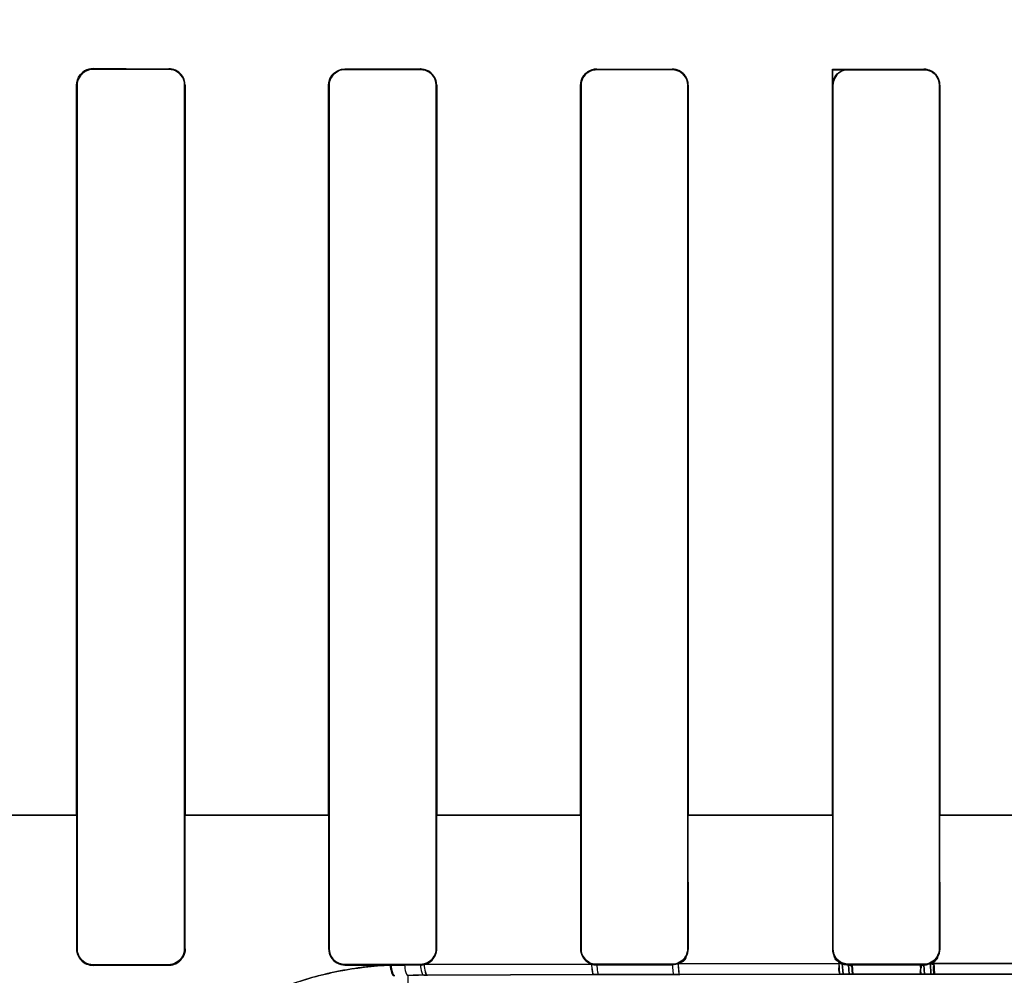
# Model space of a CAD drawing. Header units: millimetres. Extents: x 0 to 297, y 0 to 210.
# Tile 326 of 455: x 240.056 to 240.213, y 157.314 to 157.466. Entities that reach past the tile are written whole.
import ezdxf

# ---------------------------------------------------------------- set-up
doc = ezdxf.new("R2010")
doc.units = ezdxf.units.MM
doc.header["$LTSCALE"] = 16.335
doc.layers.get('0').update_dxf_attribs({"linetype": 'CONTINUOUS'})
for name, color, linetype in [('AXES_REF', 7, 'CONTINUOUS'), ('INTFCLR_1', 7, 'CONTINUOUS'), ('INTFCLR_72935', 7, 'CONTINUOUS')]:
    doc.layers.add(name, color=color, linetype=linetype)

msp = doc.modelspace()

# ---------------------------------------------------------------- linework, layer by layer
at = {"color": 7, "linetype": 'Continuous'}
for radius in [7.756662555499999, 7.756, 7.706331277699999]:
    msp.add_circle((241.4302422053, 154.539298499), radius, dxfattribs=at)
msp.add_arc((241.4302422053, 154.539298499), 7.68, 278.2771290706, 261.7228709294, dxfattribs=at)
at = {"layer": 'AXES_REF', "color": 9, "linetype": 'Continuous'}
msp.add_circle((241.4302422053, 154.539298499), 4.7428614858, dxfattribs=at)
msp.add_arc((241.4302422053, 154.539298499), 7.075609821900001, 94.4118118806, 85.5881881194, dxfattribs=at)
at = {"layer": 'INTFCLR_1', "color": 9, "linetype": 'Continuous'}
for p, q in [((240.0680185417, 157.4578336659), (240.0680185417, 157.4579227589)), ((240.0800185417, 157.457907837), (240.0800185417, 157.4578196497)), ((240.1080185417, 157.4577920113), (240.1080185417, 157.4578784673)), ((240.1200185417, 157.4578681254), (240.1200185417, 157.4577822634)), ((240.1480185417, 157.4577642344), (240.1480185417, 157.4578490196)), ((240.1600185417, 157.4578429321), (240.1600185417, 157.4577584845)), ((240.1880185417, 157.457749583), (240.1880185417, 157.4578335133)), ((240.2000185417, 157.457831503), (240.2000185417, 157.4577476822)), ((240.0653794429, 157.4552871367), (240.0654688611, 157.4552871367)), ((240.0825482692, 157.4552871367), (240.082636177, 157.4552871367)), ((240.1054248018, 157.4552871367), (240.1055114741, 157.4552871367)), ((240.1225117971, 157.4552871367), (240.1225974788, 157.4552871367)), ((240.1454551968, 157.4552871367), (240.1455401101, 157.4552871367)), ((240.1624888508, 157.4552871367), (240.1625732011, 157.4552871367)), ((240.1854715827, 157.4552871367), (240.1855555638, 157.4552871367)), ((240.2024788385, 157.4552871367), (240.2025626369, 157.4552871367)), ((240.042597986, 157.3392854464), (240.0654690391, 157.3392854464)), ((240.0825481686, 157.3392854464), (240.1055116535, 157.3392854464)), ((240.1225124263, 157.3392854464), (240.1455386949, 157.3392854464)), ((240.1624851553, 157.3392854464), (240.1855594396, 157.3392854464)), ((240.2024715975, 157.3392854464), (240.2255762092, 157.3392854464)), ((240.065460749, 157.3180816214), (240.0653687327, 157.3180816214)), ((240.0826466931, 157.3180816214), (240.0825562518, 157.3180816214)), ((240.1055035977, 157.3180816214), (240.1054144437, 157.3180816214)), ((240.1226077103, 157.3180816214), (240.1225195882, 157.3180816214)), ((240.1455323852, 157.3180816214), (240.1454450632, 157.3180816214)), ((240.1625832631, 157.3180816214), (240.162496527, 157.3180816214)), ((240.1855479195, 157.3180816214), (240.1854615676, 157.3180816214)), ((240.2025726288, 157.3180816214), (240.202486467, 157.3180816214)), ((240.0680185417, 157.3154324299), (240.0680185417, 157.3155249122)), ((240.0800185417, 157.3155390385), (240.0800185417, 157.3154475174)), ((240.1080185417, 157.3154772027), (240.1080185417, 157.3155668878)), ((240.1200185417, 157.3155767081), (240.1200185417, 157.3154876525)), ((240.1471731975, 157.3156493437), (240.1206028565, 157.3155548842)), ((240.1480185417, 157.3155069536), (240.1480185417, 157.3155948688)), ((240.1600185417, 157.31560066), (240.1600185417, 157.3155131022)), ((240.1870064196, 157.3157312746), (240.1609423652, 157.3156856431)), ((240.1880185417, 157.3155226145), (240.1880185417, 157.3156096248)), ((240.2000185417, 157.315611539), (240.2000185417, 157.3155246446)), ((240.2269784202, 157.3157467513), (240.2010585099, 157.3157467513)), ((240.1180185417, 157.3138543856), (240.1196954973, 157.313861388)), ((240.1180185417, 157.3138543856), (240.1180185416, 157.3054612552)), ((240.1205345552, 157.3138648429), (240.1211204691, 157.3138672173)), ((240.1211204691, 157.3138672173), (240.1475437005, 157.313958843)), ((240.1475437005, 157.313958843), (240.1483763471, 157.3139613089)), ((240.1483763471, 157.3139613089), (240.1603100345, 157.3139920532)), ((240.1603100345, 157.3139920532), (240.1612365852, 157.3139940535)), ((240.1612365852, 157.3139940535), (240.1871561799, 157.314038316)), ((240.1881579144, 157.3140396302), (240.2000934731, 157.3140497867)), ((240.2011246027, 157.3140501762), (240.2269124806, 157.3140501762))]:
    msp.add_line(p, q, dxfattribs=at)
at = {"layer": 'INTFCLR_1', "color": 6, "linetype": 'Continuous'}
for p, q in [((240.1080185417, 157.4578784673), (240.1200185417, 157.4578681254)), ((240.0653794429, 157.4552871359), (240.0653794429, 157.3392871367)), ((240.0654688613, 157.4552871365), (240.0654688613, 157.3392871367)), ((240.0825482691, 157.3392871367), (240.0825482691, 157.4552871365)), ((240.0826361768, 157.3392871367), (240.0826361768, 157.4552871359)), ((240.1054248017, 157.4552871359), (240.1054248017, 157.3392871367)), ((240.1055114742, 157.4552871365), (240.1055114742, 157.3392871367)), ((240.122511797, 157.3392871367), (240.122511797, 157.4552871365)), ((240.1225974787, 157.3392871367), (240.1225974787, 157.4552871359)), ((240.1454551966, 157.4552871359), (240.1454551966, 157.3392871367)), ((240.1455401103, 157.4552871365), (240.1455401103, 157.3392871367)), ((240.1624888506, 157.3392871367), (240.1624888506, 157.4552871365)), ((240.1625732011, 157.3392871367), (240.1625732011, 157.4552871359)), ((240.1854715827, 157.4552871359), (240.1854715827, 157.3392871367)), ((240.1855555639, 157.4552871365), (240.1855555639, 157.3392871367)), ((240.2024788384, 157.3392871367), (240.2024788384, 157.4552871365)), ((240.2025626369, 157.3392871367), (240.2025626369, 157.4552871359)), ((240.0653794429, 157.3392871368), (240.0653687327, 157.3180816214)), ((240.0654688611, 157.3392871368), (240.065460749, 157.3180816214)), ((240.0825562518, 157.3180816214), (240.0825482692, 157.3392871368)), ((240.0826466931, 157.3180816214), (240.082636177, 157.3392871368)), ((240.1054248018, 157.3392871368), (240.1054144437, 157.3180816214)), ((240.1055114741, 157.3392871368), (240.1055035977, 157.3180816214)), ((240.1225195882, 157.3180816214), (240.1225117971, 157.3392871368)), ((240.1226077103, 157.3180816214), (240.1225974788, 157.3392871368)), ((240.1454551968, 157.3392871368), (240.1454450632, 157.3180816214)), ((240.1455401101, 157.3392871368), (240.1455323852, 157.3180816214)), ((240.162496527, 157.3180816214), (240.1624888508, 157.3392871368)), ((240.1625832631, 157.3180816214), (240.1625732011, 157.3392871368)), ((240.1854715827, 157.3392871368), (240.1854615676, 157.3180816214)), ((240.1855555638, 157.3392871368), (240.1855479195, 157.3180816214)), ((240.202486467, 157.3180816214), (240.2024788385, 157.3392871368)), ((240.2025726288, 157.3180816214), (240.2025626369, 157.3392871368)), ((240.0680185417, 157.3155249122), (240.0800185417, 157.3155390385)), ((240.0680185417, 157.3154324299), (240.0800185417, 157.3154475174)), ((240.1080185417, 157.3155668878), (240.1200185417, 157.3155767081)), ((240.1080185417, 157.3154772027), (240.1151760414, 157.3154835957)), ((240.1151760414, 157.3154835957), (240.1174879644, 157.3154855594)), ((240.1200185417, 157.3154876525), (240.1183310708, 157.3154862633)), ((240.1480185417, 157.3155948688), (240.1600185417, 157.31560066)), ((240.1600185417, 157.3155131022), (240.1480185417, 157.3155069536)), ((240.1609423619, 157.3156856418), (240.1600185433, 157.3155131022)), ((240.1880185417, 157.3156096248), (240.2000185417, 157.315611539)), ((240.2000185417, 157.3155246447), (240.1880185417, 157.3155226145))]:
    msp.add_line(p, q, dxfattribs=at)
at = {"layer": 'INTFCLR_1', "color": 7, "linetype": 'Continuous'}
for p, q in [((240.1866553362, 157.3140376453), (240.1865348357, 157.315882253)), ((240.1870064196, 157.3157312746), (240.1871561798, 157.314038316)), ((240.1881579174, 157.3140396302), (240.1880185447, 157.3155226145)), ((240.1886281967, 157.3154495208), (240.1887256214, 157.3140403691)), ((240.1995778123, 157.3140495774), (240.1994631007, 157.3154634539)), ((240.2000185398, 157.3155246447), (240.2000934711, 157.3140497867)), ((240.2011245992, 157.3140501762), (240.2010527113, 157.3157435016)), ((240.2015951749, 157.3159154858), (240.2017017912, 157.3140503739)), ((240.1887256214, 157.3140403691), (240.1866553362, 157.3140376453)), ((240.1871561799, 157.314038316), (240.1881579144, 157.3140396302)), ((240.2000934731, 157.3140497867), (240.2011246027, 157.3140501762)), ((240.2017017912, 157.3140503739), (240.2002079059, 157.3140498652))]:
    msp.add_line(p, q, dxfattribs=at)
for points in [[(240.0810319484, 157.315651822), (240.080923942, 157.3156093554), (240.0808140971, 157.3155716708), (240.0807026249, 157.3155388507), (240.080589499, 157.3155109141), (240.0804751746, 157.3154880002), (240.0803606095, 157.3154702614), (240.0802462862, 157.3154576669), (240.0801321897, 157.3154501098), (240.0800185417, 157.3154475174)], [(240.1880185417, 157.3155226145), (240.1879029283, 157.3155252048), (240.1877875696, 157.3155330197), (240.1876727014, 157.3155460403), (240.187558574, 157.3155642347), (240.187445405, 157.3155875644), (240.1873333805, 157.3156159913), (240.187222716, 157.3156494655), (240.1871136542, 157.3156879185), (240.1870064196, 157.3157312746)], [(240.2010527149, 157.3157435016), (240.200943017, 157.3156979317), (240.2008313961, 157.3156575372), (240.2007180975, 157.3156223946), (240.2006033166, 157.3155925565), (240.2004873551, 157.3155680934), (240.2003706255, 157.3155490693), (240.2002534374, 157.3155354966), (240.2001359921, 157.3155273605), (240.2000185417, 157.3155246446)]]:
    msp.add_lwpolyline(points, dxfattribs=at)
at = {"layer": 'INTFCLR_1', "color": 6, "linetype": 'Continuous'}
for centre, radius, start, end in [((240.068015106, 157.3180788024), 0.0026463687, 179.9389664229, 270.0743849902), ((240.1200154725, 157.3180871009), 0.0025994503, 270.0676971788, 283.0596650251), ((240.1480200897, 157.3180966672), 0.0025897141, 250.9119820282, 269.9657733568)]:
    msp.add_arc(centre, radius, start, end, dxfattribs=at)
for centre, major_axis, ratio, start_param, end_param in [((240.2140185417, 157.4592871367), (0.4172416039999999, 0), 0.0034906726, -1.9282790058, -1.8977471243), ((240.2140185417, 157.4592871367), (0.441241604, 0), 0.0034906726, -1.9080370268, -1.8793579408), ((240.2140185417, 157.4592871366), (0.441241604, 0), 0.0034906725, -1.8134003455, -1.785476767), ((240.2140185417, 157.4592871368), (0.4172416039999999, 0), 0.0034906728, -1.7296452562, -1.7005817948), ((240.2140185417, 157.4592871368), (0.441241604, 0), 0.0034906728, -1.7209377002, -1.6934858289), ((240.2140185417, 157.4592871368), (0.4172416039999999, 0), 0.0034906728, -1.6331507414, -1.604356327), ((240.2140185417, 157.4592871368), (0.441241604, 0), 0.0034906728, -1.629755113, -1.6025303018)]:
    msp.add_ellipse(centre, major_axis=major_axis, ratio=ratio, start_param=start_param, end_param=end_param, dxfattribs=at)
for points, knots in [([(240.0680185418, 157.4579227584), (240.0675504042, 157.4579233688), (240.0661904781, 157.4575806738), (240.0653794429, 157.4561545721), (240.0653794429, 157.4552871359)], [0, 0, 0, 0, 0.3505143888, 1, 1, 1, 1]), ([(240.0680185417, 157.457833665), (240.067513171, 157.4578342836), (240.0661871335, 157.4574503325), (240.0654688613, 157.4560766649), (240.0654688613, 157.4552871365)], [0, 0, 0, 0, 0.3902782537, 1, 1, 1, 1]), ([(240.0826361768, 157.4552871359), (240.0826361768, 157.4558733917), (240.0821700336, 157.4572496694), (240.0807667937, 157.4579069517), (240.0800185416, 157.4579078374)], [0, 0, 0, 0, 0.4393046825, 1, 1, 1, 1]), ([(240.0825482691, 157.4552871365), (240.0825482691, 157.4558622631), (240.0820887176, 157.4571942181), (240.0807334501, 157.4578188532), (240.0800185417, 157.4578196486)], [0, 0, 0, 0, 0.4458223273, 1, 1, 1, 1]), ([(240.1054248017, 157.4552871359), (240.1054248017, 157.4557349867), (240.1057488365, 157.4570552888), (240.1071307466, 157.457875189), (240.1079838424, 157.4578744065)], [0, 0, 0, 0, 0.3442498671, 1, 1, 1, 1]), ([(240.1080185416, 157.4577920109), (240.1075272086, 157.4577924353), (240.1062245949, 157.4574201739), (240.1055114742, 157.4560688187), (240.1055114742, 157.4552871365)], [0, 0, 0, 0, 0.385960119, 1, 1, 1, 1]), ([(240.1225974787, 157.4552871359), (240.1225974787, 157.4557819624), (240.1222215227, 157.457133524), (240.1208092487, 157.4578717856), (240.1199835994, 157.4578724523)], [0, 0, 0, 0, 0.3747333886, 1, 1, 1, 1]), ([(240.122511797, 157.4552871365), (240.122511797, 157.4558598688), (240.1220522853, 157.4571736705), (240.1207172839, 157.4577817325), (240.1200185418, 157.4577822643)], [0, 0, 0, 0, 0.4504473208, 1, 1, 1, 1]), ([(240.1454551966, 157.4552871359), (240.1454551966, 157.4557351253), (240.1457826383, 157.4570545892), (240.1471695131, 157.4578494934), (240.1480185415, 157.4578490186)], [0, 0, 0, 0, 0.3453995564, 1, 1, 1, 1]), ([(240.1480185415, 157.4577642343), (240.1475363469, 157.457764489), (240.1462494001, 157.4573996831), (240.1455401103, 157.456063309), (240.1455401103, 157.4552871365)], [0, 0, 0, 0, 0.3831907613, 1, 1, 1, 1]), ([(240.1625732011, 157.4552871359), (240.1625732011, 157.4557805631), (240.162200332, 157.4571064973), (240.160822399, 157.4578425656), (240.1600185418, 157.4578429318)], [0, 0, 0, 0, 0.3803538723, 1, 1, 1, 1]), ([(240.1624888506, 157.4552871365), (240.1624888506, 157.4558611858), (240.1620261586, 157.4571640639), (240.1607043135, 157.4577581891), (240.1600185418, 157.4577584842)], [0, 0, 0, 0, 0.4556593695, 1, 1, 1, 1]), ([(240.1854715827, 157.4552871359), (240.1854715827, 157.4557382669), (240.185802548, 157.4570508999), (240.1871801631, 157.457833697), (240.1880185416, 157.4578335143)], [0, 0, 0, 0, 0.3498469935, 1, 1, 1, 1]), ([(240.1880185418, 157.4577495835), (240.187541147, 157.4577496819), (240.1862626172, 157.4573886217), (240.1855555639, 157.4560602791), (240.1855555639, 157.4552871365)], [0, 0, 0, 0, 0.3817517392, 1, 1, 1, 1]), ([(240.2025626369, 157.4552871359), (240.2025626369, 157.4557798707), (240.20218987, 157.4571004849), (240.2008176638, 157.4578314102), (240.2000185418, 157.4578315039)], [0, 0, 0, 0, 0.3814159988, 1, 1, 1, 1]), ([(240.2024788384, 157.4552871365), (240.2024788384, 157.4558564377), (240.2020205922, 157.4571534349), (240.2007037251, 157.4577476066), (240.2000185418, 157.4577476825)], [0, 0, 0, 0, 0.4538128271, 1, 1, 1, 1]), ([(240.065460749, 157.3180816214), (240.0654602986, 157.3174994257), (240.0659256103, 157.3161524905), (240.0672969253, 157.3155240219), (240.0680185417, 157.3155249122)], [0, 0, 0, 0, 0.4465333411, 1, 1, 1, 1]), ([(240.0800185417, 157.3155390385), (240.0805114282, 157.3155395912), (240.0818300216, 157.3159135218), (240.0825568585, 157.3172845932), (240.0825562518, 157.3180816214)], [0, 0, 0, 0, 0.3821079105, 1, 1, 1, 1]), ([(240.1054144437, 157.3180816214), (240.1054139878, 157.3176235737), (240.1057481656, 157.3162814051), (240.1071580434, 157.3154764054), (240.1080185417, 157.3154772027)], [0, 0, 0, 0, 0.3473885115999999, 1, 1, 1, 1]), ([(240.1055035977, 157.3180816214), (240.1055031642, 157.3175045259), (240.1059657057, 157.3161791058), (240.1073133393, 157.315566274), (240.1080185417, 157.3155668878)], [0, 0, 0, 0, 0.4500479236, 1, 1, 1, 1]), ([(240.1200185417, 157.3155767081), (240.120500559, 157.3155770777), (240.1217992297, 157.315941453), (240.1225201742, 157.3172928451), (240.1225195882, 157.3180816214)], [0, 0, 0, 0, 0.3793041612, 1, 1, 1, 1]), ([(240.1206028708, 157.3155548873), (240.1210787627, 157.315665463), (240.122134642, 157.3162476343), (240.1226083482, 157.3174327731), (240.1226077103, 157.3180816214)], [0, 0, 0, 0, 0.4295425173, 1, 1, 1, 1]), ([(240.1454450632, 157.3180816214), (240.1454446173, 157.3176236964), (240.1457279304, 157.3165618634), (240.1466201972, 157.3158414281), (240.1471731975, 157.3156493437)], [0, 0, 0, 0, 0.4389048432, 1, 1, 1, 1]), ([(240.1455323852, 157.3180816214), (240.1455319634, 157.3175089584), (240.1459915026, 157.3161981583), (240.1473233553, 157.315594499), (240.1480185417, 157.3155948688)], [0, 0, 0, 0, 0.4516806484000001, 1, 1, 1, 1]), ([(240.1600185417, 157.31560066), (240.160492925, 157.3156008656), (240.1617788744, 157.3159583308), (240.162497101, 157.3172973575), (240.162496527, 157.3180816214)], [0, 0, 0, 0, 0.3768993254, 1, 1, 1, 1]), ([(240.1855479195, 157.3180816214), (240.1855475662, 157.3175968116), (240.1859145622, 157.3163118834), (240.1872478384, 157.3156094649), (240.1880185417, 157.3156096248)], [0, 0, 0, 0, 0.3861448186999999, 1, 1, 1, 1]), ([(240.2000185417, 157.315611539), (240.2005770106, 157.3156116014), (240.2018760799, 157.3160576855), (240.2024869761, 157.3173815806), (240.202486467, 157.3180816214)], [0, 0, 0, 0, 0.4437541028, 1, 1, 1, 1]), ([(240.2010527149, 157.3157435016), (240.2014916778, 157.3159379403), (240.2022816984, 157.31660005), (240.2025730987, 157.3175920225), (240.2025726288, 157.3180816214)], [0, 0, 0, 0, 0.4951013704, 1, 1, 1, 1])]:
    msp.add_open_spline(points, degree=3, knots=knots, dxfattribs=at)
at = {"layer": 'INTFCLR_1', "color": 7, "linetype": 'Continuous'}
for points, knots in [([(240.0800185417, 157.3154475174), (240.0805250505, 157.3154478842), (240.0818884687, 157.3158326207), (240.082650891, 157.3172524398), (240.0826466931, 157.3180816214)], [0, 0, 0, 0, 0.3792083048, 1, 1, 1, 1]), ([(240.1865348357, 157.315882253), (240.186830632, 157.3156551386), (240.1874884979, 157.315569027), (240.1881312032, 157.3154776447), (240.188541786, 157.3153662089), (240.1886281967, 157.3154495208)], [0, 0, 0, 0, 0.5194833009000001, 0.8327979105, 1, 1, 1, 1]), ([(240.1994631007, 157.3154634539), (240.1998741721, 157.3153857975), (240.2006075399, 157.3155667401), (240.2011091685, 157.3157522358), (240.2016319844, 157.3158284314), (240.2015951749, 157.3159154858)], [0, 0, 0, 0, 0.5714650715, 0.8708879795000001, 1, 1, 1, 1])]:
    msp.add_open_spline(points, degree=3, knots=knots, dxfattribs=at)
at = {"layer": 'INTFCLR_1', "color": 6, "linetype": 'Continuous'}
for points in [[(240.1609423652, 157.3156856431), (240.1614780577, 157.3158926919), (240.1622481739, 157.3162359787), (240.1622476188, 157.3168102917)], [(240.1870064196, 157.3157312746), (240.1864941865, 157.3159519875), (240.1857705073, 157.3163021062), (240.185771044, 157.3168598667)]]:
    msp.add_open_spline(points, degree=3, dxfattribs=at)
at = {"layer": 'INTFCLR_1', "color": 9, "linetype": 'Continuous'}
for points, knots in [([(240.1151760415, 157.3154835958), (240.113757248, 157.3154181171), (240.1116352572, 157.315238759), (240.108833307, 157.3148381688), (240.1047469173, 157.3140939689), (240.0988283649, 157.3124338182), (240.0932523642, 157.3099451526), (240.0897604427, 157.307991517), (240.0875191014, 157.3066326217), (240.0838393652, 157.3041268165), (240.0791045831, 157.3001423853), (240.0754137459, 157.2961058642), (240.0732435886, 157.2933178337), (240.0719129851, 157.2914937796), (240.0698398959, 157.2883692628), (240.0674063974, 157.2839156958), (240.0655523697, 157.2794463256), (240.0644423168, 157.276051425), (240.0636095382, 157.2730408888), (240.0630226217, 157.2702148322), (240.0626483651, 157.2676041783), (240.0624259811, 157.2654554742), (240.0623146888, 157.2632920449), (240.0623591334, 157.2611215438), (240.0625055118, 157.2600746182), (240.0626645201, 157.2592871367), (240.0628237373, 157.2592871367)], [0, 0, 0, 0, 0.0498480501, 0.0746446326, 0.09932014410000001, 0.1956048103, 0.2895161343, 0.3128153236, 0.3360210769, 0.3814885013, 0.4689474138, 0.5525263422, 0.5728803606, 0.5929367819, 0.6317548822, 0.7044136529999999, 0.7706595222, 0.8012581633, 0.8297252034, 0.8802655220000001, 0.9023730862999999, 0.9223537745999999, 0.9557945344, 0.9798442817, 0.9944119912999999, 1, 1, 1, 1]), ([(240.1151760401, 157.3154835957), (240.1152256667, 157.3150725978), (240.1153170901, 157.3145563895), (240.115619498, 157.3138053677), (240.1158202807, 157.3138000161)], [0, 0, 0, 0, 0.6733216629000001, 1, 1, 1, 1]), ([(240.1174879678, 157.3154855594), (240.1175208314, 157.3150910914), (240.1175910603, 157.3146033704), (240.1178309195, 157.3138679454), (240.1180185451, 157.3138543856)], [0, 0, 0, 0, 0.6778576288, 1, 1, 1, 1]), ([(240.1200185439, 157.3154876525), (240.1200507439, 157.315095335), (240.1201211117, 157.3146142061), (240.1203494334, 157.3138786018), (240.1205345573, 157.3138648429)], [0, 0, 0, 0, 0.6795377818, 1, 1, 1, 1]), ([(240.1206028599, 157.3155548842), (240.120633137, 157.3151478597), (240.1207045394, 157.3146523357), (240.1209289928, 157.3138815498), (240.1211204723, 157.3138672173)], [0, 0, 0, 0, 0.6800622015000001, 1, 1, 1, 1]), ([(240.1471732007, 157.3156493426), (240.1471947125, 157.3152437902), (240.1472812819, 157.3147921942), (240.1473673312, 157.3139775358), (240.147543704, 157.313958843)], [0, 0, 0, 0, 0.6960312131, 1, 1, 1, 1]), ([(240.1480185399, 157.3155069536), (240.1480423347, 157.3151346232), (240.1481227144, 157.3147179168), (240.1482152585, 157.3139785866), (240.1483763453, 157.3139613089)], [0, 0, 0, 0, 0.6972332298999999, 1, 1, 1, 1]), ([(240.1600185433, 157.3155131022), (240.1600382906, 157.315147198), (240.160128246, 157.314751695), (240.1601572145, 157.3140121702), (240.1603100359, 157.3139920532)], [0, 0, 0, 0, 0.7039054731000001, 1, 1, 1, 1]), ([(240.1609423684, 157.3156856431), (240.1609594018, 157.315280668), (240.1610610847, 157.3148463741), (240.161066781, 157.3140168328), (240.1612365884, 157.3139940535)], [0, 0, 0, 0, 0.7028960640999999, 1, 1, 1, 1])]:
    msp.add_open_spline(points, degree=3, knots=knots, dxfattribs=at)
at = {"layer": 'INTFCLR_72935', "color": 9, "linetype": 'Continuous'}
for p, q in [((240.0680185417, 157.4579227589), (240.0680185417, 157.4578336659)), ((240.0800185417, 157.4578196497), (240.0800185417, 157.457907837)), ((240.1080185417, 157.4578784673), (240.1080185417, 157.4577920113)), ((240.1200185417, 157.4577822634), (240.1200185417, 157.4578681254)), ((240.1480185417, 157.4578490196), (240.1480185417, 157.4577642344)), ((240.1600185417, 157.4577584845), (240.1600185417, 157.4578429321)), ((240.2000185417, 157.4577476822), (240.2000185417, 157.457831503)), ((240.0654688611, 157.4552871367), (240.0653794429, 157.4552871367)), ((240.082636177, 157.4552871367), (240.0825482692, 157.4552871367)), ((240.1055114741, 157.4552871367), (240.1054248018, 157.4552871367)), ((240.1225974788, 157.4552871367), (240.1225117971, 157.4552871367)), ((240.1455401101, 157.4552871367), (240.1454551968, 157.4552871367)), ((240.1625732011, 157.4552871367), (240.1624888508, 157.4552871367)), ((240.2025626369, 157.4552871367), (240.2024788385, 157.4552871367)), ((240.0654688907, 157.3392854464), (240.0425989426, 157.3392854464)), ((240.1055118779, 157.3392854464), (240.0825481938, 157.3392854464)), ((240.1455371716, 157.3392854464), (240.1225123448, 157.3392854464)), ((240.1855598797, 157.3392854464), (240.1624860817, 157.3392854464)), ((240.2255654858, 157.3392854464), (240.2024608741, 157.3392854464)), ((240.0653687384, 157.3180871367), (240.0654607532, 157.3180871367)), ((240.0825562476, 157.3180871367), (240.0826466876, 157.3180871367)), ((240.1054144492, 157.3180871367), (240.1055036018, 157.3180871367)), ((240.1225195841, 157.3180871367), (240.1226077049, 157.3180871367)), ((240.1454450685, 157.3180871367), (240.1455323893, 157.3180871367)), ((240.162496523, 157.3180871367), (240.1625832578, 157.3180871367)), ((240.1854615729, 157.3180871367), (240.1855479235, 157.3180871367)), ((240.202486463, 157.3180871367), (240.2025726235, 157.3180871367)), ((240.0680185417, 157.3155304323), (240.0680185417, 157.3154379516)), ((240.0800185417, 157.3154530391), (240.0800185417, 157.3155445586)), ((240.1080185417, 157.3155724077), (240.1080185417, 157.3154827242)), ((240.1200185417, 157.315493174), (240.1200185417, 157.315582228)), ((240.120578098, 157.3155547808), (240.1471891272, 157.3156493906)), ((240.1480185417, 157.3156003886), (240.1480185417, 157.315512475)), ((240.1600185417, 157.3155186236), (240.1600185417, 157.3156061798)), ((240.1609278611, 157.3156856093), (240.1870192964, 157.3157312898)), ((240.1880185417, 157.3156151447), (240.1880185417, 157.3155281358)), ((240.2000185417, 157.315530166), (240.2000185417, 157.3156170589)), ((240.2010461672, 157.3157467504), (240.2269903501, 157.3157467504)), ((240.1205349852, 157.3138648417), (240.1188569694, 157.3138579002)), ((240.1210958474, 157.3138671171), (240.1205349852, 157.3138648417)), ((240.147559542, 157.3139588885), (240.1210958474, 157.3138671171)), ((240.1483766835, 157.3139613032), (240.147559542, 157.3139588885)), ((240.1603103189, 157.3139920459), (240.1483766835, 157.3139613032)), ((240.1612221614, 157.3139940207), (240.1603103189, 157.3139920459)), ((240.1871689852, 157.3140383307), (240.1612221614, 157.3139940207)), ((240.2000935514, 157.3140497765), (240.1881580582, 157.3140396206)), ((240.226924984, 157.3140501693), (240.2011120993, 157.3140501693))]:
    msp.add_line(p, q, dxfattribs=at)
at = {"layer": 'INTFCLR_72935', "color": 6, "linetype": 'Continuous'}
for p, q in [((240.1855555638, 157.4577501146), (240.1854715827, 157.4578340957)), ((240.1854715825, 157.3392871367), (240.1854715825, 157.4578340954)), ((240.1855555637, 157.3392871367), (240.1855555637, 157.4577501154)), ((240.0653794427, 157.3392871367), (240.0653794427, 157.4552871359)), ((240.0654688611, 157.3392871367), (240.0654688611, 157.4552871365)), ((240.0825482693, 157.4552871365), (240.0825482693, 157.3392871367)), ((240.0826361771, 157.4552871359), (240.0826361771, 157.3392871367)), ((240.1054248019, 157.3392871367), (240.1054248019, 157.4552871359)), ((240.105511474, 157.3392871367), (240.105511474, 157.4552871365)), ((240.1225117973, 157.4552871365), (240.1225117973, 157.3392871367)), ((240.1225974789, 157.4552871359), (240.1225974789, 157.3392871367)), ((240.1454551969, 157.3392871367), (240.1454551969, 157.4552871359)), ((240.1455401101, 157.3392871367), (240.1455401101, 157.4552871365)), ((240.1624888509, 157.4552871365), (240.1624888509, 157.3392871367)), ((240.162573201, 157.4552871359), (240.162573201, 157.3392871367)), ((240.2024788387, 157.4552871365), (240.2024788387, 157.3392871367)), ((240.2025626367, 157.4552871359), (240.2025626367, 157.3392871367)), ((240.0653794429, 157.3392871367), (240.0653687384, 157.3180871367)), ((240.0654607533, 157.3180871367), (240.0654688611, 157.3392871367)), ((240.0825482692, 157.3392871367), (240.0825562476, 157.3180871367)), ((240.0826466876, 157.3180871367), (240.082636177, 157.3392871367)), ((240.1054248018, 157.3392871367), (240.1054144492, 157.3180871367)), ((240.1055036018, 157.3180871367), (240.1055114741, 157.3392871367)), ((240.1225117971, 157.3392871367), (240.1225195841, 157.3180871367)), ((240.1226077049, 157.3180871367), (240.1225974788, 157.3392871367)), ((240.1454551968, 157.3392871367), (240.1454450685, 157.3180871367)), ((240.1455323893, 157.3180871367), (240.1455401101, 157.3392871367)), ((240.1624888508, 157.3392871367), (240.162496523, 157.3180871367)), ((240.1625832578, 157.3180871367), (240.1625732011, 157.3392871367)), ((240.1854715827, 157.3392871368), (240.1854615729, 157.3180871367)), ((240.1855479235, 157.3180871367), (240.1855555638, 157.3392871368)), ((240.2024788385, 157.3392871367), (240.202486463, 157.3180871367)), ((240.2025726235, 157.3180871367), (240.2025626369, 157.3392871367)), ((240.0800185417, 157.3155445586), (240.0680185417, 157.3155304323)), ((240.0680185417, 157.3154379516), (240.0800185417, 157.3154530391)), ((240.1200185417, 157.315582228), (240.1080185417, 157.3155724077)), ((240.1080185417, 157.3154827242), (240.1153014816, 157.315489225)), ((240.1153014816, 157.315489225), (240.1167585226, 157.3154904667)), ((240.1174875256, 157.3154910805), (240.11917445, 157.3154924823)), ((240.1600185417, 157.3156061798), (240.1480185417, 157.3156003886)), ((240.1480185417, 157.315512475), (240.1600185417, 157.3155186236)), ((240.1600185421, 157.3155186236), (240.1609278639, 157.3156856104)), ((240.2000185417, 157.3156170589), (240.1880185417, 157.3156151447)), ((240.1880185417, 157.3155281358), (240.2000185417, 157.315530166))]:
    msp.add_line(p, q, dxfattribs=at)
at = {"layer": 'INTFCLR_72935', "color": 7, "linetype": 'Continuous'}
for p, q in [((240.1871689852, 157.3140383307), (240.1870192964, 157.3157312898)), ((240.1880185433, 157.3155281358), (240.1881580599, 157.3140396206)), ((240.1886526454, 157.3140402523), (240.1885512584, 157.3154721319)), ((240.2000935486, 157.3140497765), (240.2000185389, 157.315530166)), ((240.2010401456, 157.3157434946), (240.2011121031, 157.3140501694)), ((240.1866031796, 157.3140375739), (240.1880447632, 157.314039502)), ((240.1881580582, 157.3140396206), (240.1871689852, 157.3140383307)), ((240.1995177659, 157.3140495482), (240.2016213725, 157.3140503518)), ((240.2011120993, 157.3140501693), (240.2000935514, 157.3140497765))]:
    msp.add_line(p, q, dxfattribs=at)
for points in [[(240.0800185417, 157.3154530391), (240.0801327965, 157.3154556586), (240.0802470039, 157.315463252), (240.0803609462, 157.3154758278), (240.0804742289, 157.3154933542), (240.0805868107, 157.3155158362), (240.0806989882, 157.3155433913), (240.0808106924, 157.3155761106), (240.080921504, 157.3156139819), (240.0810311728, 157.3156570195)], [(240.1870192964, 157.3157312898), (240.1871253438, 157.3156890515), (240.1872331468, 157.3156515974), (240.1873424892, 157.3156189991), (240.187453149, 157.3155913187), (240.1875649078, 157.3155686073), (240.1876775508, 157.3155509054), (240.1877908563, 157.3155382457), (240.1879045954, 157.3155306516), (240.1880185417, 157.3155281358)], [(240.2000185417, 157.315530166), (240.2001348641, 157.31553283), (240.2002510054, 157.3155407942), (240.2003667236, 157.3155540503), (240.2004817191, 157.3155725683), (240.2005958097, 157.3155963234), (240.2007089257, 157.3156253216), (240.2008208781, 157.315659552), (240.2009313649, 157.3156989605), (240.2010401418, 157.3157434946)]]:
    msp.add_lwpolyline(points, dxfattribs=at)
at = {"layer": 'INTFCLR_72935', "color": 6, "linetype": 'Continuous'}
for centre, radius, start, end in [((240.120015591, 157.318091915), 0.0025987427, 270.065049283, 282.5008379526), ((240.1480199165, 157.3181014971), 0.0025890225, 251.2833713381, 269.9696068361)]:
    msp.add_arc(centre, radius, start, end, dxfattribs=at)
for centre, major_axis, ratio, start_param, end_param in [((240.2140185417, 157.4592871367), (0.4172416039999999, 0), 0.0034906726, -1.9282790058, -1.8977471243), ((240.2140185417, 157.4592871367), (0.441241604, 0), 0.0034906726, -1.9080370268, -1.8793579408), ((240.2140185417, 157.4592871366), (0.4172416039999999, 0), 0.0034906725, -1.8276611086, -1.7980361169), ((240.2140185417, 157.4592871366), (0.441241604, 0), 0.0034906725, -1.8134003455, -1.785476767), ((240.2140185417, 157.4592871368), (0.4172416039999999, 0), 0.0034906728, -1.7296452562, -1.7005817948), ((240.2140185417, 157.4592871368), (0.441241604, 0), 0.0034906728, -1.7209377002, -1.6934858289), ((240.2140185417, 157.4592871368), (0.4172416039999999, 0), 0.0034906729, -1.6392681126, -1.604356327), ((240.2140185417, 157.4592871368), (0.441241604, 0), 0.0034906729, -1.6353477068, -1.6025303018)]:
    msp.add_ellipse(centre, major_axis=major_axis, ratio=ratio, start_param=start_param, end_param=end_param, dxfattribs=at)
for points, knots in [([(240.0653794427, 157.4552871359), (240.0653794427, 157.4558741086), (240.0658459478, 157.45725973), (240.067261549, 157.4579237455), (240.0680185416, 157.4579227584)], [0, 0, 0, 0, 0.4367466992, 1, 1, 1, 1]), ([(240.0654688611, 157.4552871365), (240.0654688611, 157.4558634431), (240.0659292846, 157.4572042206), (240.0672959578, 157.4578345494), (240.0680185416, 157.457833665)], [0, 0, 0, 0, 0.4436912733, 1, 1, 1, 1]), ([(240.0826361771, 157.4552871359), (240.0826361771, 157.4558807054), (240.0821623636, 157.4572586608), (240.080759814, 157.4579069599), (240.0800185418, 157.4579078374)], [0, 0, 0, 0, 0.4446739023, 1, 1, 1, 1]), ([(240.0800185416, 157.4578196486), (240.0805247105, 157.4578190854), (240.0818417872, 157.4574313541), (240.0825482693, 157.4560673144), (240.0825482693, 157.4552871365)], [0, 0, 0, 0, 0.3934935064, 1, 1, 1, 1]), ([(240.1054248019, 157.4552871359), (240.1054248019, 157.4558713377), (240.1058910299, 157.4572348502), (240.107281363, 157.4578791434), (240.1080185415, 157.4578784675)], [0, 0, 0, 0, 0.4421147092, 1, 1, 1, 1]), ([(240.105511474, 157.4552871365), (240.105511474, 157.4558615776), (240.1059725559, 157.4571816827), (240.1073153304, 157.4577926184), (240.1080185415, 157.4577920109)], [0, 0, 0, 0, 0.4496067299, 1, 1, 1, 1]), ([(240.1225974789, 157.4552871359), (240.1225974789, 157.4558788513), (240.1221229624, 157.4572376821), (240.1207419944, 157.457867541), (240.1200185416, 157.4578681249)], [0, 0, 0, 0, 0.449916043, 1, 1, 1, 1]), ([(240.1200185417, 157.4577822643), (240.120511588, 157.4577818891), (240.1218083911, 157.4574060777), (240.1225117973, 157.4560613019), (240.1225117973, 157.4552871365)], [0, 0, 0, 0, 0.3890797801, 1, 1, 1, 1]), ([(240.1480185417, 157.4578490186), (240.1475096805, 157.4578493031), (240.1461760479, 157.4574623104), (240.1454551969, 157.45608058), (240.1454551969, 157.4552871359)], [0, 0, 0, 0, 0.3907388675, 1, 1, 1, 1]), ([(240.1455401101, 157.4552871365), (240.1455401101, 157.4558604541), (240.1460017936, 157.4571667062), (240.1473284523, 157.4577645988), (240.1480185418, 157.4577642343)], [0, 0, 0, 0, 0.4537868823, 1, 1, 1, 1]), ([(240.162573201, 157.4552871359), (240.162573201, 157.4558805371), (240.1620949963, 157.4572278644), (240.1607279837, 157.4578426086), (240.1600185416, 157.4578429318)], [0, 0, 0, 0, 0.4554662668, 1, 1, 1, 1]), ([(240.1600185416, 157.4577584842), (240.1605074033, 157.4577582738), (240.161792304, 157.457385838), (240.1624888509, 157.4560536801), (240.1624888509, 157.4552871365)], [0, 0, 0, 0, 0.3894054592, 1, 1, 1, 1]), ([(240.2025626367, 157.4552871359), (240.2025626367, 157.4558756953), (240.2020889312, 157.4572168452), (240.2007271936, 157.4578314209), (240.2000185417, 157.4578315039)], [0, 0, 0, 0, 0.4537112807, 1, 1, 1, 1]), ([(240.2000185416, 157.4577476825), (240.2005016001, 157.4577476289), (240.2017804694, 157.4573809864), (240.2024788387, 157.4560539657), (240.2024788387, 157.4552871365)], [0, 0, 0, 0, 0.3864815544, 1, 1, 1, 1]), ([(240.0653687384, 157.3180871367), (240.0653682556, 157.3176180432), (240.0657112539, 157.3162517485), (240.0671458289, 157.3154368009), (240.0680185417, 157.3154379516)], [0, 0, 0, 0, 0.3495984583, 1, 1, 1, 1]), ([(240.0680185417, 157.3155304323), (240.0675588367, 157.3155298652), (240.0662384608, 157.3158674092), (240.0654601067, 157.3172511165), (240.0654607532, 157.3180871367)], [0, 0, 0, 0, 0.3547859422, 1, 1, 1, 1]), ([(240.0825562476, 157.3180871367), (240.0825566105, 157.3176103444), (240.0822013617, 157.316294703), (240.080830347, 157.3155454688), (240.0800185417, 157.3155445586)], [0, 0, 0, 0, 0.3700085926, 1, 1, 1, 1]), ([(240.1054144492, 157.3180871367), (240.1054139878, 157.3176233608), (240.1057537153, 157.3162798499), (240.1071632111, 157.3154819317), (240.1080185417, 157.3154827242)], [0, 0, 0, 0, 0.3515833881, 1, 1, 1, 1]), ([(240.1080185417, 157.3155724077), (240.1074349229, 157.3155718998), (240.1061081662, 157.3160415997), (240.1055030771, 157.3173882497), (240.1055036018, 157.3180871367)], [0, 0, 0, 0, 0.455061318, 1, 1, 1, 1]), ([(240.1225195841, 157.3180871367), (240.1225199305, 157.3176207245), (240.1221731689, 157.3163250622), (240.1208216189, 157.3155828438), (240.1200185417, 157.315582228)], [0, 0, 0, 0, 0.3674014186, 1, 1, 1, 1]), ([(240.120578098, 157.3155547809), (240.121040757, 157.3156575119), (240.122109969, 157.3162200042), (240.1226083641, 157.3174163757), (240.1226077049, 157.3180871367)], [0, 0, 0, 0, 0.4140229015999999, 1, 1, 1, 1]), ([(240.1454450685, 157.3180871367), (240.1454446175, 157.3176237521), (240.1457333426, 157.3165557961), (240.146634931, 157.3158378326), (240.1471891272, 157.3156493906)], [0, 0, 0, 0, 0.4418479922, 1, 1, 1, 1]), ([(240.1480185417, 157.3156003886), (240.1474450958, 157.3156000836), (240.1461342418, 157.3160608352), (240.145531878, 157.3173927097), (240.1455323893, 157.3180871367)], [0, 0, 0, 0, 0.4522896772, 1, 1, 1, 1]), ([(240.162496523, 157.3180871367), (240.1624968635, 157.3176216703), (240.1621498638, 157.3163373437), (240.160810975, 157.3156065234), (240.1600185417, 157.3156061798)], [0, 0, 0, 0, 0.3700346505, 1, 1, 1, 1]), ([(240.1609278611, 157.3156856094), (240.1614556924, 157.3158859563), (240.1623089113, 157.3165981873), (240.1625836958, 157.3176338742), (240.1625832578, 157.3180871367)], [0, 0, 0, 0, 0.5546806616, 1, 1, 1, 1]), ([(240.1854615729, 157.3180871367), (240.1854610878, 157.3175828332), (240.1857667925, 157.3165753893), (240.1865784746, 157.3159183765), (240.1870192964, 157.3157312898)], [0, 0, 0, 0, 0.5129296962, 1, 1, 1, 1]), ([(240.1880185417, 157.3156151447), (240.1874530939, 157.3156150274), (240.1861513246, 157.3160683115), (240.1855474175, 157.317392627), (240.1855479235, 157.3180871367)], [0, 0, 0, 0, 0.4487831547, 1, 1, 1, 1]), ([(240.202486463, 157.3180871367), (240.2024868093, 157.3176108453), (240.2021284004, 157.3163289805), (240.2007959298, 157.3156171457), (240.2000185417, 157.3156170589)], [0, 0, 0, 0, 0.3799148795, 1, 1, 1, 1])]:
    msp.add_open_spline(points, degree=3, knots=knots, dxfattribs=at)
at = {"layer": 'INTFCLR_72935', "color": 7, "linetype": 'Continuous'}
for points, knots in [([(240.0826466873, 157.3180871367), (240.0826480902, 157.3175878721), (240.0822730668, 157.3162243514), (240.0808544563, 157.3154526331), (240.0800185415, 157.315453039)], [0, 0, 0, 0, 0.3739316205, 1, 1, 1, 1]), ([(240.186478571, 157.3158943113), (240.1864255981, 157.3157859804), (240.1865923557, 157.3152849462), (240.186320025, 157.3146259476), (240.1865944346, 157.3142578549), (240.1865668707, 157.3140388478), (240.1866031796, 157.3140375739)], [0, 0, 0, 0, 0.1930466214, 0.7707484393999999, 0.9418384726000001, 1, 1, 1, 1]), ([(240.1885512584, 157.3154721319), (240.1881598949, 157.3153993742), (240.1874580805, 157.3155613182), (240.1869626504, 157.3157474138), (240.1864478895, 157.3158035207), (240.186478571, 157.3158943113)], [0, 0, 0, 0, 0.5606773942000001, 0.8650175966, 1, 1, 1, 1]), ([(240.1996255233, 157.315551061), (240.1995359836, 157.3153689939), (240.1996444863, 157.3149714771), (240.1992855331, 157.3144836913), (240.1994927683, 157.3142545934), (240.1994818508, 157.3140506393), (240.1995177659, 157.3140495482)], [0, 0, 0, 0, 0.3923922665, 0.7358738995, 0.9305089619, 1, 1, 1, 1]), ([(240.2010401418, 157.3157434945), (240.2009804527, 157.3156648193), (240.2006744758, 157.3156031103), (240.2003157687, 157.3154833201), (240.1996437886, 157.3153344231), (240.1996255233, 157.315551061)], [0, 0, 0, 0, 0.2024463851, 0.5543200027, 1, 1, 1, 1]), ([(240.2016213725, 157.3140503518), (240.2015778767, 157.3140671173), (240.2016023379, 157.3143050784), (240.2015435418, 157.3146376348), (240.2014750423, 157.315065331), (240.2016582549, 157.3156878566), (240.2010424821, 157.3155693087), (240.2010401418, 157.3157434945)], [0, 0, 0, 0, 0.0693761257, 0.2653147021, 0.566875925, 0.7407397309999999, 1, 1, 1, 1])]:
    msp.add_open_spline(points, degree=3, knots=knots, dxfattribs=at)
at = {"layer": 'INTFCLR_72935', "color": 6, "linetype": 'Continuous'}
msp.add_open_spline([(240.2010401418, 157.3157434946), (240.2015566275, 157.3159689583), (240.2022789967, 157.3163309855), (240.2022784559, 157.3168945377)], degree=3, dxfattribs=at)
at = {"layer": 'INTFCLR_72935', "color": 9, "linetype": 'Continuous'}
for points, knots in [([(240.0628237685, 157.2592871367), (240.0627242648, 157.2592871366), (240.0625618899, 157.2597020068), (240.0624575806, 157.2603328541), (240.0623484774, 157.2615361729), (240.062323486, 157.2633899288), (240.0624574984, 157.266096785), (240.0629088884, 157.2696740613), (240.0636175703, 157.2730742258), (240.0644537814, 157.2760930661), (240.065570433, 157.2794918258), (240.0674311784, 157.283970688), (240.0696083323, 157.2879421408), (240.0713349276, 157.2906236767), (240.0726144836, 157.2924864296), (240.0750875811, 157.295755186), (240.0783289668, 157.299287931), (240.0819858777, 157.3025679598), (240.0860292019, 157.3057294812), (240.0916211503, 157.3092306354), (240.0977440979, 157.3119405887), (240.1029373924, 157.3135865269), (240.1083413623, 157.3148667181), (240.1125078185, 157.3153670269), (240.1153014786, 157.315489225)], [0, 0, 0, 0, 0.0034869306, 0.0118333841, 0.0253762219, 0.0441743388, 0.0775366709, 0.1198666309, 0.1705629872, 0.1990433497, 0.2296143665, 0.2958838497, 0.3686913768, 0.3879524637, 0.407639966, 0.447871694, 0.5315196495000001, 0.5751101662, 0.6199147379, 0.7112577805, 0.8055128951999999, 0.8536839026, 0.9020075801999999, 1, 1, 1, 1]), ([(240.1153014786, 157.315489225), (240.1153501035, 157.3150784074), (240.1154403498, 157.3145629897), (240.1157393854, 157.313811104), (240.1159397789, 157.3138052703)], [0, 0, 0, 0, 0.673574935, 1, 1, 1, 1]), ([(240.1174875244, 157.3154910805), (240.1175202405, 157.3150953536), (240.1175905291, 157.3146063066), (240.1178303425, 157.3138679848), (240.1180185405, 157.3138543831)], [0, 0, 0, 0, 0.6778765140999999, 1, 1, 1, 1]), ([(240.1200185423, 157.315493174), (240.1200506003, 157.3150995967), (240.1201210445, 157.3146171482), (240.1203492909, 157.3138786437), (240.1205349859, 157.3138648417)], [0, 0, 0, 0, 0.6795542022, 1, 1, 1, 1]), ([(240.120578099, 157.3155547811), (240.1206083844, 157.315147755), (240.1206797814, 157.3146521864), (240.1209043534, 157.3138814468), (240.1210958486, 157.3138671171)], [0, 0, 0, 0, 0.6800460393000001, 1, 1, 1, 1]), ([(240.1471891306, 157.3156493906), (240.1472106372, 157.3152438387), (240.1472972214, 157.3147922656), (240.1473831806, 157.3139775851), (240.1475595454, 157.3139588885)], [0, 0, 0, 0, 0.696039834, 1, 1, 1, 1]), ([(240.1480185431, 157.315512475), (240.1480422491, 157.3151388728), (240.1481228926, 157.3147208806), (240.1482150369, 157.3139786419), (240.1483766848, 157.3139613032)], [0, 0, 0, 0, 0.6972127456, 1, 1, 1, 1]), ([(240.1600185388, 157.3155186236), (240.1600382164, 157.315151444), (240.1601285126, 157.3147546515), (240.1601569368, 157.3140122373), (240.160310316, 157.3139920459)], [0, 0, 0, 0, 0.7038671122, 1, 1, 1, 1]), ([(240.1609278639, 157.3156856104), (240.1609449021, 157.3152806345), (240.1610465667, 157.3148463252), (240.1610523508, 157.3140167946), (240.1612221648, 157.3139940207)], [0, 0, 0, 0, 0.7028894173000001, 1, 1, 1, 1])]:
    msp.add_open_spline(points, degree=3, knots=knots, dxfattribs=at)

doc.saveas('drawing.dxf')
